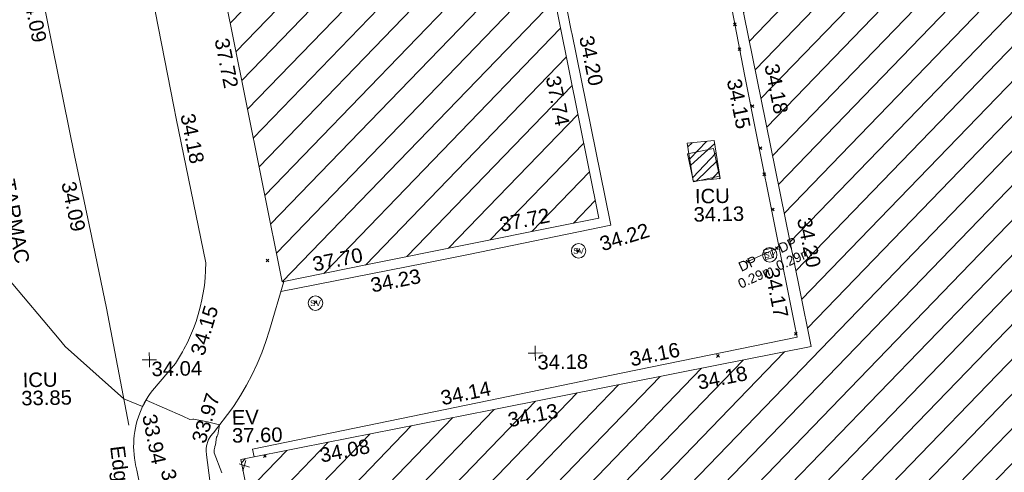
# Model space of a CAD drawing. Header units: millimetres. Extents: x -290717 to 520720, y -88450 to 287762.
# Tile 320 of 381: x 210553 to 236064, y 235432 to 247163. Entities that reach past the tile are written whole.
import ezdxf

# ---------------------------------------------------------------- set-up
doc = ezdxf.new("R2010")
doc.units = ezdxf.units.MM
for name, pattern in [('IMPORT-HIDDEN2 _3_', [4762.5, 3175, -1587.5]), ('IMPORT-UG_ELEC_STREET LIGHTING_QLB2 _2_', [2700, 1500, -300.0000000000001, 0, -250, 150, -300.0000000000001, 0, -200]), ('IMPORT-UG_WATER_QLB2 _2_', [2500, 1500, -300.0000000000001, 0, -50, 150, -300.0000000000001, 0, -200])]:
    doc.linetypes.add(name, pattern=pattern)
for name, color, linetype, lineweight, true_color in [('00_TOPO_EAVE', 7, 'Continuous', 9, 0x666666), ('00_TOPO_SERV_STOP_VALVE', 7, 'Continuous', 9, 0x666666), ('00_UAV_BUILDING_CANOPY', 7, 'Continuous', 9, 0xff7fff), ('00_UAV_BUILDING_HATCH', 7, 'Continuous', 9, 0x999999), ('00_UAV_BUILDING_OUTLINE', 5, 'Continuous', 9, 0x0000ff), ('00_UAV_CONCRETE', 9, 'Continuous', 9, 0x808080), ('00_UAV_EAVE', 7, 'Continuous', 9, 0x666666), ('00_UAV_FOOTPATH', 7, 'Continuous', 9, 0xa50000), ('00_UAV_LEVEL_SPOT', 7, 'Continuous', 9, 0x666666), ('00_UAV_ROAD_MARKING_WHITE_DASH', 7, 'Continuous', 9, 0x999999), ('00_UAV_SERV_IC', 5, 'Continuous', 9, 0x0000ff), ('00_UAV_WALL', 7, 'Continuous', 9, 0x7c00a5), ('01_DTM_CONTOUR_MNR', 7, 'Continuous', 9, 0xa5a552), ('12333-PUM-2D-U-0001-C01 - Rev2_REVIT IMPORT_dwg', 7, 'Continuous', 9, 0x767676), ('PUM-CHAMBER EXTENTS', 6, 'IMPORT-HIDDEN2 _3_', 9, 0xff00ff), ('PUM-WATER-MH', 5, 'Continuous', 9, 0x0000ff), ('PUM-WATER-QLB2', 5, 'IMPORT-UG_WATER_QLB2 _2_', 9, 0x0000ff)]:
    doc.layers.add(name, color=color, linetype=linetype, lineweight=lineweight, true_color=true_color)
for name, color, linetype, lineweight in [('00_UAV_ROAD_EDGE', 7, 'Continuous', 9), ('00_UAV_SURFACE', 7, 'Continuous', 9), ('00_UAV_SURVEY_TEXT', 7, 'Continuous', 9), ('GEN-TEXT', 7, 'Continuous', 9)]:
    doc.layers.add(name, color=color, linetype=linetype, lineweight=lineweight)
doc.styles.add('Arial_1', font='arial.ttf', dxfattribs={"height": 250})
doc.styles.add('Swis721 Lt BT', font='swissl.ttf', dxfattribs={"height": 399.9999999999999})
doc.styles.add('Swis721 Lt BT_2', font='swissl.ttf', dxfattribs={"height": 375})
pattern_1 = [(45, (0, 0), (-441.9417382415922, 441.9417382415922), [])]

# ---------------------------------------------------------------- blocks, each defined once
blk = doc.blocks.new('12333-PUM-2D-U-0001-C01 - Rev2_REVIT IMPORT_dwg_MSL_Eaves_SYM_1-V74-Site Location Plan Existing')
at = {"layer": '00_TOPO_EAVE', "color": 254, "true_color": 0xcccccc}
for p, q in [((356.5791934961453, -116.0873754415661), (-356.5791934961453, 116.0873754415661)), ((-116.0873754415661, -356.5791934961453), (116.0873754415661, 356.5791934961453))]:
    blk.add_line(p, q, dxfattribs=at)
blk = doc.blocks.new('12333-PUM-2D-U-0001-C01 - Rev2_REVIT IMPORT_dwg_MSL_Sluice_Valve_SYM-2077246-Site Location Plan Existing')
at = {"layer": '00_TOPO_SERV_STOP_VALVE', "color": 254, "true_color": 0xcccccc}
blk.add_circle((0, 0), 500.0000000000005, dxfattribs=at)
at = {"layer": '00_TOPO_SERV_STOP_VALVE', "insert": (0, 198.9876086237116), "char_height": 399.9999999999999, "width": 785.1100955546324, "attachment_point": 2, "line_spacing_factor": 1.005061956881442, "style": 'Swis721 Lt BT'}
blk.add_mtext('SV', dxfattribs=at)
blk = doc.blocks.new('12333-PUM-2D-U-0001-C01 - Rev2_REVIT IMPORT_dwg_UAV-2077255-Site Location Plan Existing')
at = {"layer": '00_UAV_LEVEL_SPOT', "color": 254, "true_color": 0xcccccc, "flags": 128}
for points in [[(0, -500.0000000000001), (0, 0), (-500.0000000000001, 0)], [(500.0000000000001, 0), (0, 0), (0, 500.0000000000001)]]:
    blk.add_lwpolyline(points, dxfattribs=at)
blk = doc.blocks.new('12333-PUM-2D-U-0001-C01 - Rev2_REVIT IMPORT_dwg_MGS62954_T2_Galway_ITM_3d_Rev1-2077680-Site Location Plan Existing')
at = {"layer": '00_UAV_BUILDING_HATCH', "true_color": 0xcccccc}
h = blk.add_hatch(dxfattribs=at)
h.set_pattern_fill('FP_1', color=254, style=0, pattern_type=2)
h.set_pattern_definition(pattern_1)
h.paths.add_polyline_path([(534124497.0780003, 725775488.5585), (534146780.0780002, 725779531.5585002), (534146621.0780001, 725780328.5585), (534183857.1075, 725787049.1125003), (534184497.1075001, 725783702.1125), (534202575.1075001, 725786975.1125001), (534201976.1075, 725790381.1125002), (534239197.0865, 725797194.0905001), (534239338.0865, 725796376.0905), (534261663.0865001, 725800388.0905), (534259564.2060555, 725811742.1253059), (534258677.2803518, 725812121.8622999), (534251257.0865, 725810806.0905002), (534250975.0865, 725812184.0905002), (534249213.0865, 725811873.0905002), (534249448.0865, 725810468.0905002), (534244617.0865, 725809642.0905), (534241121.0865001, 725828862.0905), (534229957.0865001, 725826793.0905), (534233411.0865, 725807582.0905), (534221779.0865001, 725805445.0905001), (534220752.0865, 725810867.0905), (534215719.0865001, 725809946.0905), (534216316.0865, 725806625.0905), (534217076.0865, 725806760.0905001), (534217446.0865, 725804662.0905001), (534205756.3195, 725802533.209), (534204628.3195001, 725808845.209), (534205810.3195, 725809078.2090002), (534204970.3195, 725813494.209), (534194424.3195001, 725811546.2090001), (534194268.3195001, 725812372.2090002), (534192207.3194999, 725812030.2090001), (534192421.3195001, 725810057.2090002), (534184208.6855001, 725808590.6470003), (534184063.6855001, 725809679.6470001), (534175719.6855001, 725808111.6470001), (534177568.6855001, 725797421.6470002), (534162796.3485001, 725794713.2465), (534162440.3485001, 725796856.2465003), (534164478.3485, 725797191.2465), (534163879.3485, 725800515.2465003), (534159002.3485, 725799595.2465), (534159605.3485, 725796262.2465003), (534160352.3485, 725796441.2465003), (534160696.3485, 725794215.2465001), (534156777.3485, 725793541.2465), (534156175.3485, 725796880.2465001), (534147633.3485, 725795342.2464999), (534144688.0165, 725811270.4695), (534133601.7440001, 725809323.8415002), (534137148.0780001, 725790044.5585), (534122321.078, 725787372.5585), (534123537.0795538, 725780731.4911917)])
h = blk.add_hatch(dxfattribs=at)
h.set_pattern_fill('FP_1', color=254, style=0, pattern_type=2)
h.set_pattern_definition(pattern_1)
h.paths.add_polyline_path([(534123474.7440001, 725791963.8415002), (534131706.5552847, 725793469.1464441), (534128957.5552849, 725808502.146444), (534120725.7440002, 725806996.8415), (534122494.7619714, 725797322.9065558)])
at = {"layer": '00_UAV_BUILDING_CANOPY', "color": 254, "true_color": 0xcccccc, "flags": 128}
blk.add_lwpolyline([(534123474.7440001, 725791963.8415), (534122575.3480502, 725796882.2188427), (534121675.9521003, 725801800.5961854), (534120776.5561504, 725806718.973528), (534120725.7440001, 725806996.8415002), (534125366.3110696, 725807845.4358507), (534128957.5552847, 725808502.146444), (534129200.2500692, 725807174.9617604), (534130099.6506978, 725802256.5588334), (534130999.0513262, 725797338.1559062), (534131706.5552847, 725793469.1464438), (534130657.1589315, 725793277.2492461), (534125738.7424676, 725792377.8461424)], close=True, dxfattribs=at)
at = {"layer": '00_UAV_BUILDING_OUTLINE', "color": 254, "true_color": 0xcccccc, "flags": 128}
blk.add_lwpolyline([(534145471.5569957, 725779294.1420649), (534140552.598896, 725778401.6523825), (534135633.6407962, 725777509.1626998), (534130714.6826964, 725776616.6730175), (534125795.7245966, 725775724.1833348), (534124497.0780001, 725775488.5585003), (534123834.290714, 725779108.3030348), (534122933.7541481, 725784026.490788), (534122321.078, 725787372.5585), (534123893.9394296, 725787656.0066514), (534128814.4465261, 725788542.7399731), (534133734.9536231, 725789429.4732949), (534137148.0780001, 725790044.5585), (534136870.9754526, 725791550.9982308), (534135966.4373851, 725796468.4271553), (534135061.8993174, 725801385.8560798), (534134157.3612499, 725806303.2850043), (534133601.744, 725809323.8415002), (534135501.3773927, 725809657.3963133), (534140425.9638073, 725810522.0997385), (534144688.0165, 725811270.4695)], dxfattribs=at)
at = {"layer": '00_UAV_CONCRETE', "color": 254, "true_color": 0xcccccc, "flags": 128}
blk.add_lwpolyline([(534122671.1587315, 725787435.6471704), (534122632.744, 725787634.8415), (534127346.0910778, 725788524.7910765), (534128479.7440002, 725788738.8415), (534132260.2469236, 725789446.6338897), (534136790.744, 725790294.8415002), (534136720.829603, 725790679.3143917), (534135826.2787223, 725795598.6239864), (534135548.7440001, 725797124.8415), (534134961.4422969, 725800523.2086376), (534134724.7440002, 725801892.8415), (534134052.1828346, 725805439.6985927), (534133942.7440001, 725806016.8415002), (534133435.284753, 725808793.5789006)], dxfattribs=at)
at = {"layer": '00_UAV_FOOTPATH', "color": 254, "true_color": 0xcccccc, "flags": 128}
blk.add_lwpolyline([(534123515.8330942, 725791971.3552315), (534123127.7440001, 725790713.8414999), (534123027.3886836, 725790421.6587194), (534122914.8860508, 725790133.9346771), (534122790.744, 725789851.8415), (534122654.5874763, 725789574.5269352), (534122506.9376562, 725789303.1572657), (534122348.0535678, 725789038.2085664), (534122178.2139478, 725788780.1456469), (534122115.744, 725788690.8415003), (534121626.7440001, 725788082.8415003), (534121607.4934288, 725788063.2931982), (534121589.0783415, 725788042.9559135), (534121571.5310446, 725788021.865324), (534121554.8823217, 725788000.0584301), (534121539.1613804, 725787977.5734884), (534121524.3958008, 725787954.4499451), (534121510.6114865, 725787930.7283669), (534121497.8326202, 725787906.4503692), (534121486.0816201, 725787881.658544), (534121475.3791014, 725787856.3963847), (534121465.7438402, 725787830.7082099), (534121464.7440001, 725787827.8415003), (534121456.313822, 725787801.7330208), (534121448.9843484, 725787775.2944237), (534121442.7684373, 725787748.5720913), (534121437.676994, 725787721.6129037), (534121433.7189503, 725787694.4641562), (534121430.9012499, 725787667.1734774), (534121429.2288364, 725787639.7887439), (534121428.744, 725787620.8415), (534121441.2458543, 725787509.0405957), (534121515.5866193, 725786844.2300295)], dxfattribs=at)
at = {"layer": '00_UAV_ROAD_EDGE', "color": 254, "true_color": 0xcccccc, "flags": 128}
blk.add_lwpolyline([(534119876.7440001, 725801473.8415), (534120748.771987, 725796550.5560611), (534120802.744, 725796245.8415), (534121502.7440001, 725792484.8415002), (534121495.9424462, 725792290.4790753), (534121481.0078049, 725792096.5719588), (534121457.9662765, 725791903.4603297), (534121426.8582838, 725791711.4829714), (534121409.4950548, 725791626.5053792), (534121389.744, 725791529.8415), (534121343.050317, 725791341.0487213), (534121288.4917713, 725791154.3768744), (534121226.1640771, 725790970.1534452), (534121156.1765784, 725790788.7016245), (534121078.6520569, 725790610.3397397), (534120993.7265171, 725790435.3806988), (534120901.5489471, 725790264.1314391), (534120862.7440001, 725790196.8415), (534120676.7440001, 725789890.8415), (534120067.744, 725789206.8415), (534120007.7855542, 725789128.2295306), (534119951.1716297, 725789047.175718), (534119898.0015467, 725788963.8222585), (534119848.3685835, 725788878.3153818), (534119802.3598132, 725788790.8050966), (534119764.7440001, 725788711.8415), (534119725.7797855, 725788620.9754068), (534119690.6548259, 725788528.5573663), (534119659.4307429, 725788434.7495115), (534119632.1623139, 725788339.7164134), (534119608.8973772, 725788243.6247921), (534119589.6767473, 725788146.6432251), (534119574.5341433, 725788048.9418507), (534119563.4961312, 725787950.6920708), (534119556.5820749, 725787852.0662488), (534119553.8041043, 725787753.2374074), (534119555.1670927, 725787654.3789268), (534119560.6686491, 725787555.6642376), (534119570.2991218, 725787457.2665195), (534119584.0416158, 725787359.3583951), (534119596.744, 725787287.8415002), (534119623.1472043, 725787145.2310902), (534120234.7440001, 725783841.8415)], dxfattribs=at)
at = {"layer": '00_UAV_ROAD_MARKING_WHITE_DASH', "color": 254, "true_color": 0xcccccc, "flags": 128}
blk.add_lwpolyline([(534119436.7796367, 725788320.3943529), (534118912.7796367, 725791356.3943529), (534118553.1563809, 725793239.7967803), (534118153.7796369, 725795331.3943529), (534117631.469852, 725798153.8899673), (534117430.7796369, 725799238.3943529)], dxfattribs=at)
at = {"layer": '00_UAV_SERV_IC', "color": 254, "true_color": 0xcccccc, "flags": 128}
blk.add_lwpolyline([(534134176.7440001, 725794366.8415002), (534134034.744, 725795090.8415002), (534134711.517804, 725795223.5789038), (534134853.517804, 725794499.5789037)], close=True, dxfattribs=at)
at = {"layer": '00_UAV_SURFACE', "color": 254, "true_color": 0xcccccc, "flags": 128}
blk.add_lwpolyline([(534129312.2505001, 725808071.824), (534129325.3261523, 725808003.0560764), (534130005.3485, 725804345.2465001), (534130209.0404602, 725803205.8917489), (534131085.3485, 725798304.2465001), (534131089.1186885, 725798283.9569863), (534132002.5708381, 725793368.1550102), (534132018.3484999, 725793283.2464999), (534128313.3835, 725792583.8500003), (534127188.3874736, 725792382.3871839), (534123435.2617751, 725791710.2823447)], dxfattribs=at)
at = {"layer": '01_DTM_CONTOUR_MNR', "color": 254, "true_color": 0xcccccc, "flags": 128}
blk.add_lwpolyline([(534121827.1683145, 725787043.4990084), (534121637.462254, 725787561.7240859), (534121638.484383, 725787641.0573478), (534121652.5555556, 725787703.7222221), (534121658.4764678, 725787728.0009705), (534121670.6648452, 725787768.9890715), (534121705.9402858, 725787966.7622575), (534121718.3195526, 725787989.1204609), (534121742.8888026, 725788029.200039), (534121790.0000001, 725788280), (534121476.9703404, 725788371.5617727), (534121126.2650232, 725788444.8849514), (534121095.7125156, 725788444.0458491), (534121017.43729, 725788435.4059995), (534120839.4157003, 725788521.4027655), (534119900.0000001, 725788960.0000001), (534119851.1077209, 725788879.3831255), (534119800.0000001, 725788790.0000001), (534119320.0000001, 725789000), (534117828.6867421, 725790386.1249183), (534117748.3106167, 725790481.7348336), (534117674.1243273, 725790580.5556837), (534116357.6874386, 725792191.9373069)], dxfattribs=at)
at = {"xscale": 0.375, "yscale": 0.375, "zscale": 0.375}
for name, p in [('12333-PUM-2D-U-0001-C01 - Rev2_REVIT IMPORT_dwg_MSL_Sluice_Valve_SYM-2077246-Site Location Plan Existing', (534131168.7440001, 725792630.8415)), ('12333-PUM-2D-U-0001-C01 - Rev2_REVIT IMPORT_dwg_MSL_Sluice_Valve_SYM-2077246-Site Location Plan Existing', (534136117.7440001, 725792440.8415)), ('12333-PUM-2D-U-0001-C01 - Rev2_REVIT IMPORT_dwg_MSL_Sluice_Valve_SYM-2077246-Site Location Plan Existing', (534124328.7440001, 725791394.8415002)), ('12333-PUM-2D-U-0001-C01 - Rev2_REVIT IMPORT_dwg_UAV-2077255-Site Location Plan Existing', (534120000, 725790000)), ('12333-PUM-2D-U-0001-C01 - Rev2_REVIT IMPORT_dwg_UAV-2077255-Site Location Plan Existing', (534130000, 725790000)), ('12333-PUM-2D-U-0001-C01 - Rev2_REVIT IMPORT_dwg_MSL_Eaves_SYM_1-V74-Site Location Plan Existing', (534122413.3835001, 725787217.85))]:
    blk.add_blockref(name, p, dxfattribs=at)
at = {"layer": '00_UAV_BUILDING_CANOPY', "color": 251, "true_color": 0x666666, "char_height": 375, "width": 1495.902363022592, "attachment_point": 1, "line_spacing_factor": 1.005061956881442, "style": 'Swis721 Lt BT_2'}
for s, insert, rotation in [('37.72', (534122199.4148641, 725798332.6536759), 280.362859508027), ('37.74', (534130764.200058, 725797206.871281), 280.36285950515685), ('37.72', (534129105.7878044, 725793523.455409), 10.362859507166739), ('37.70', (534124242.4943982, 725792581.3260317), 10.362859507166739)]:
    blk.add_mtext(s, dxfattribs=dict(at, insert=insert, rotation=rotation))
at = {"layer": '00_UAV_BUILDING_OUTLINE', "color": 251, "true_color": 0x666666, "char_height": 375, "width": 1495.902363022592, "attachment_point": 1, "line_spacing_factor": 1.005061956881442, "style": 'Swis721 Lt BT_2'}
for s, insert, rotation in [('34.18', (534136433.1324795, 725797419.4127623), 280.4227785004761), ('34.20', (534137209.2897911, 725793423.2434919), 280.4227785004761), ('34.18', (534134154.3769048, 725789345.8273329), 10.215726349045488), ('34.13', (534129233.8698078, 725788459.0940112), 10.215726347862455), ('34.08', (534124341.8702856, 725787627.3121083), 10.215726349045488)]:
    blk.add_mtext(s, dxfattribs=dict(at, insert=insert, rotation=rotation))
at = {"layer": '00_UAV_CONCRETE', "color": 251, "true_color": 0x666666, "char_height": 375, "width": 1495.902363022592, "attachment_point": 1, "line_spacing_factor": 1.005061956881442, "style": 'Swis721 Lt BT_2'}
for s, insert, rotation in [('34.15', (534135451.9591258, 725797048.4271657), 280.3063229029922), ('34.17', (534136345.8267935, 725792132.8746943), 280.3063228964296), ('34.16', (534132414.8430527, 725789979.4118934), 10.604253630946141), ('34.14', (534127499.8672758, 725789057.8063161), 10.692410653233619)]:
    blk.add_mtext(s, dxfattribs=dict(at, insert=insert, rotation=rotation))
at = {"layer": '00_UAV_EAVE', "char_height": 375, "attachment_point": 1, "line_spacing_factor": 1.005061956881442, "style": 'Swis721 Lt BT_2'}
for s, insert, width in [('EV', (534122110.066765, 725788657.2880688), 736.078940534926), ('37.60', (534122105.3983619, 725788190.5374446), 1495.902363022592)]:
    blk.add_mtext(s, dxfattribs=dict(at, insert=insert, width=width))
at = {"layer": '00_UAV_FOOTPATH', "color": 251, "true_color": 0x666666, "insert": (534121050.1881806, 725787902.5202782), "char_height": 375, "width": 1495.902363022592, "attachment_point": 1, "rotation": 71.60850866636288, "line_spacing_factor": 1.005061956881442, "style": 'Swis721 Lt BT_2'}
blk.add_mtext('33.97', dxfattribs=at)
at = {"layer": '00_UAV_LEVEL_SPOT', "char_height": 375, "width": 1495.902363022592, "attachment_point": 1, "line_spacing_factor": 1.005061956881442, "style": 'Swis721 Lt BT_2'}
for s, insert in [('34.04', (534120051.8765643, 725789949.1441547)), ('34.18', (534130051.8765643, 725789949.1441547))]:
    blk.add_mtext(s, dxfattribs=dict(at, insert=insert))
at = {"layer": '00_UAV_ROAD_EDGE', "color": 251, "true_color": 0x666666, "char_height": 375, "attachment_point": 1, "line_spacing_factor": 1.005061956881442, "style": 'Swis721 Lt BT_2'}
for s, insert, width, rotation in [('34.18', (534121280.9650356, 725796393.958093), 1495.902363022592, 280.38885473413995), ('34.15', (534121060.7517123, 725790170.3383213), 1495.902363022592, 72.36115665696), ('33.94', (534120155.6134111, 725788621.062816), 1495.902363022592, 280.4890954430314), ('Edge of Road', (534119316.5520952, 725787809.3757646), 3746.879252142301, 276.10457629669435)]:
    blk.add_mtext(s, dxfattribs=dict(at, insert=insert, width=width, rotation=rotation))
at = {"layer": '00_UAV_ROAD_MARKING_WHITE_DASH', "color": 251, "true_color": 0x666666, "char_height": 375, "width": 1495.902363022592, "attachment_point": 1, "line_spacing_factor": 1.005061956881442, "style": 'Swis721 Lt BT_2'}
for insert, rotation in [((534117252.328719, 725799604.2768939), 280.484124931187), ((534118165.768995, 725794688.002998), 280.8101273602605)]:
    blk.add_mtext('34.09', dxfattribs=dict(at, insert=insert, rotation=rotation))
at = {"layer": '00_UAV_SERV_IC', "color": 251, "true_color": 0x666666, "char_height": 375, "attachment_point": 1, "line_spacing_factor": 1.005061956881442, "style": 'Swis721 Lt BT_2'}
for s, insert, width in [('ICU', (534134207.3560272, 725794179.0949035), 1021.012723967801), ('34.13', (534134162.5278767, 725793708.7159026), 1495.902363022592), ('ICU', (534116709.0727907, 725789722.3385638), 1021.012723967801), ('33.85', (534116664.2446402, 725789251.9595629), 1495.902363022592)]:
    blk.add_mtext(s, dxfattribs=dict(at, insert=insert, width=width))
at = {"layer": '00_UAV_SURFACE', "color": 251, "true_color": 0x666666, "char_height": 375, "width": 1495.902363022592, "attachment_point": 1, "line_spacing_factor": 1.005061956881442, "style": 'Swis721 Lt BT_2'}
for s, insert, rotation in [('34.20', (534131647.2557323, 725798230.8514621), 280.52661475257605), ('34.22', (534131681.944284, 725792967.0901519), 16.088714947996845), ('34.23', (534125737.5867444, 725792011.9527576), 10.152835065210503)]:
    blk.add_mtext(s, dxfattribs=dict(at, insert=insert, rotation=rotation))
at = {"layer": '00_UAV_SURVEY_TEXT', "color": 251, "true_color": 0x666666, "insert": (534116590.8335627, 725794773.3953891), "char_height": 375, "width": 2450.430537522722, "attachment_point": 1, "rotation": 279.27953803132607, "line_spacing_factor": 1.005061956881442, "style": 'Swis721 Lt BT_2'}
blk.add_mtext('TARMAC', dxfattribs=at)
at = {"layer": '00_UAV_WALL', "color": 251, "true_color": 0x666666, "insert": (534120612.8875318, 725787190.73222), "char_height": 375, "width": 1495.902363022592, "attachment_point": 1, "rotation": 280.3174387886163, "line_spacing_factor": 1.005061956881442, "style": 'Swis721 Lt BT_2'}
blk.add_mtext('33.95', dxfattribs=at)
blk = doc.blocks.new('12333-PUM-2D-U-0001-C01 - Rev2_REVIT IMPORT_dwg-1620468-Site Location Plan Existing')
at = {"layer": 'PUM-CHAMBER EXTENTS', "true_color": 0xffaaff}
h = blk.add_hatch(dxfattribs=at)
h.set_pattern_fill('FP_3', color=211, style=0, pattern_type=2)
h.set_pattern_definition([(45, (-533641079.65, -725615854.3560001), (-265.1650429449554, 265.1650429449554), []), (45, (-533640902.873, -725615854.3560001), (-265.1650429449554, 265.1650429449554), [])])
h.paths.add_polyline_path([(493092.3501529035, 178527.6438213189), (493793.350152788, 178583.6438214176), (493653.3501528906, 179570.6438213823), (492952.3501528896, 179514.6438212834)])
at = {"layer": 'GEN-TEXT', "color": 253, "true_color": 0xaaaaaa}
for p, q in [((494206.994813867, 182538.288482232), (494277.7054919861, 182608.9991603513)), ((494277.7054919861, 182538.288482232), (494206.994813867, 182608.9991603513)), ((494310.9948138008, 181893.2884823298), (494381.70549192, 181963.999160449)), ((494381.70549192, 181893.2884823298), (494310.9948138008, 181963.999160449)), ((494621.9948137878, 180409.2884822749), (494692.705491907, 180479.9991603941)), ((494692.705491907, 180409.2884822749), (494621.9948137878, 180479.9991603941)), ((494812.9948137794, 179319.2884823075), (494883.7054918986, 179389.9991604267)), ((494883.7054918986, 179319.2884823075), (494812.9948137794, 179389.9991604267)), ((494898.9948137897, 178640.2884823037), (494969.7054919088, 178710.999160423)), ((494969.7054919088, 178640.2884823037), (494898.9948137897, 178710.999160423)), ((495105.9948138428, 177723.2884822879), (495176.705491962, 177793.9991604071)), ((495176.705491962, 177723.2884822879), (495105.9948138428, 177793.9991604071)), ((490038.9948138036, 176742.2884822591), (490109.7054919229, 176812.9991603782)), ((490109.7054919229, 176742.2884822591), (490038.9948138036, 176812.9991603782)), ((495192.9948137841, 176723.2884822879), (495263.7054919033, 176793.9991604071)), ((495263.7054919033, 176723.2884822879), (495192.9948137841, 176793.9991604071)), ((481991.9948137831, 176632.288482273), (482062.7054919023, 176702.9991603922)), ((482062.7054919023, 176632.288482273), (481991.9948137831, 176702.9991603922)), ((494428.9948138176, 176391.2884822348), (494499.7054919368, 176461.999160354)), ((494499.7054919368, 176391.2884822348), (494428.9948138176, 176461.999160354)), ((483210.9948138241, 175527.2884822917), (483281.7054919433, 175597.9991604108)), ((483281.7054919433, 175527.2884822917), (483210.9948138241, 175597.9991604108)), ((495641.9948138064, 174489.288482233), (495712.7054919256, 174559.9991603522)), ((495712.7054919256, 174489.288482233), (495641.9948138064, 174559.9991603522)), ((493616.9948137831, 173953.2884822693), (493687.7054919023, 174023.9991603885)), ((493687.7054919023, 173953.2884822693), (493616.9948137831, 174023.9991603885)), ((481833.9948138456, 171567.2884823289), (481904.3804666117, 171637.6741350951)), ((481904.7054919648, 171567.2884823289), (481845.017707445, 171626.9762668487))]:
    blk.add_line(p, q, dxfattribs=at)
at = {"layer": 'PUM-CHAMBER EXTENTS', "color": 211, "linetype": 'Continuous', "true_color": 0xffaaff, "flags": 128}
blk.add_lwpolyline([(493653.3501528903, 179570.643821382), (492952.3501528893, 179514.6438212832), (493092.3501529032, 178527.6438213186), (493793.3501527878, 178583.6438214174)], close=True, dxfattribs=at)
at = {"layer": 'PUM-WATER-MH', "color": 161, "true_color": 0xaaaaff, "flags": 128}
blk.add_lwpolyline([(494882.3501529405, 176709.6438213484), (494933.3501529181, 176466.6438213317), (495138.3501528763, 176514.6438212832), (495087.3501528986, 176757.6438211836)], close=True, dxfattribs=at)
at = {"layer": 'PUM-WATER-QLB2', "color": 161, "true_color": 0xaaaaff}
blk.add_line((494464.3501528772, 176426.6438212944), (495228.3501528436, 176758.6438213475), dxfattribs=at)
blk.add_blockref('12333-PUM-2D-U-0001-C01 - Rev2_REVIT IMPORT_dwg_MGS62954_T2_Galway_ITM_3d_Rev1-2077680-Site Location Plan Existing', (-533641079.6498471, -725615854.3561786))
at = {"layer": 'PUM-WATER-QLB2', "char_height": 250, "attachment_point": 2, "rotation": 23.487595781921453, "line_spacing_factor": 0.9417779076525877, "style": 'Arial_1'}
for s, insert, width in [('DP\\P0.29m', (495456.1917993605, 176946.3533244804), 1160.025439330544), ('DP\\P 0.29m', (494417.0780394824, 176482.1464530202), 1276.334058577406)]:
    blk.add_mtext(s, dxfattribs=dict(at, insert=insert, width=width))

msp = doc.modelspace()

# ---------------------------------------------------------------- block references
at = {"layer": '12333-PUM-2D-U-0001-C01 - Rev2_REVIT IMPORT_dwg', "color": 254, "linetype": 'IMPORT-UG_ELEC_STREET LIGHTING_QLB2 _2_', "true_color": 0xffd4d4, "rotation": 0.9999999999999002}
msp.add_blockref('12333-PUM-2D-U-0001-C01 - Rev2_REVIT IMPORT_dwg-1620468-Site Location Plan Existing', (-261895.0770586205, 55869.5817132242), dxfattribs=at)

doc.saveas('drawing.dxf')
